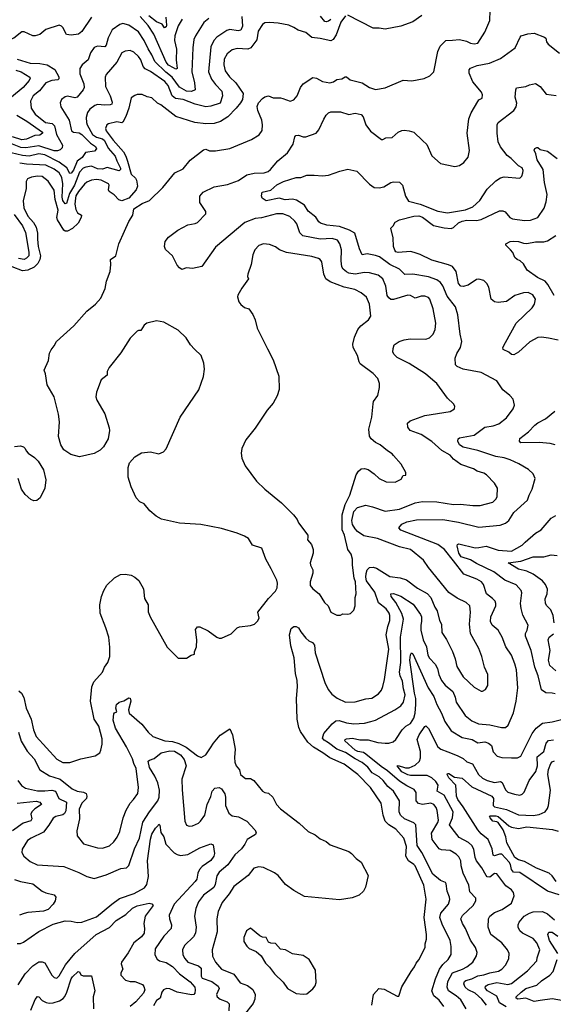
# Model space of a CAD drawing. Extents: x 1933546 to 2138868, y 524910 to 667279.
# Tile 274 of 466: x 2018977 to 2023414, y 637513 to 645699. Entities that reach past the tile are written whole.
import ezdxf

# ---------------------------------------------------------------- set-up
doc = ezdxf.new("R2010")
doc.units = 0

msp = doc.modelspace()

# ---------------------------------------------------------------- linework, layer by layer
at = {"layer": '0CON10XD'}
for points in [[(2019575, 645721.4), (2019495, 645600), (2019465, 645578.2), (2019405, 645570.4), (2019366.7, 645576.7), (2019334.4, 645635), (2019325, 645645.6), (2019305, 645652.5), (2019193.4, 645616.6), (2019145, 645577.5), (2019105, 645564.4), (2019085, 645565.5), (2019015, 645597.3), (2018995, 645598.5), (2018927.1, 645545), (2018905, 645538.5), (2018883.8, 645565), (2018864.4, 645615), (2018844.6, 645644.6), (2018803.6, 645703.6)], [(2020550.9, 645709.1), (2020508.1, 645675), (2020438.5, 645565), (2020425.6, 645535), (2020415.4, 645465), (2020408.8, 645265), (2020430.4, 645175), (2020436, 645115), (2020406.8, 645103.2), (2020365, 645105.3), (2020305, 645137.8), (2020245, 645222.6), (2020193.3, 645263.3), (2020101.2, 645351.2), (2020076.7, 645406.7), (2020046, 645456), (2020012.4, 645525), (2019965, 645597.1), (2019885, 645652.7), (2019835, 645667.8), (2019809.7, 645660.3), (2019745, 645615.8), (2019712.3, 645547.7), (2019695, 645486.2), (2019686.2, 645473.8), (2019625, 645480), (2019595, 645466.9), (2019567.1, 645422.9), (2019545, 645365.8), (2019496.9, 645325), (2019476.4, 645293.6), (2019478, 645248), (2019510.5, 645165), (2019511.9, 645135), (2019504.4, 645115), (2019455, 645054.5), (2019435, 645049.1), (2019375, 645062.5), (2019355, 645059.2), (2019325, 645036.7), (2019312.3, 645007.7), (2019320, 644975), (2019387.3, 644865), (2019407.3, 644775), (2019424.3, 644764.3), (2019471.2, 644758.8), (2019495, 644744.7), (2019565, 644672.8), (2019607.8, 644645), (2019614.4, 644625), (2019600, 644605), (2019524.4, 644595.6), (2019497.8, 644555), (2019455, 644523.8), (2019425, 644449.1), (2019405, 644422.9), (2019395, 644421.1), (2019367.7, 644467.7), (2019305.6, 644515.6), (2019185, 644576.9), (2019135, 644583.3), (2019055, 644566.1), (2018999.3, 644569.3), (2018905, 644593.7)], [(2019395, 639523.3), (2019485, 639554.3), (2019605, 639579.2), (2019643.3, 639605), (2019652, 639625), (2019662.5, 639675), (2019661.7, 639721.7), (2019634, 639825), (2019596, 639885), (2019566.7, 640035), (2019578, 640152), (2019593.3, 640195), (2019666.7, 640275), (2019683.3, 640315), (2019710, 640355), (2019726.2, 640405), (2019727.7, 640482.3), (2019717.5, 640565), (2019694.4, 640644.4), (2019646, 640765), (2019643.1, 640835), (2019658, 640905), (2019677.5, 640955), (2019702.4, 640997.6), (2019765, 641060), (2019815, 641085.7), (2019855, 641090.8), (2019905, 641080), (2019935, 641066), (2019966.8, 641036.8), (2020007, 640967), (2020015.9, 640885.9), (2020045.6, 640835), (2020046.4, 640776.4), (2020061.2, 640735), (2020203.9, 640483.9), (2020295, 640390), (2020365, 640390), (2020403, 640417), (2020430, 640425), (2020430, 640445), (2020447.5, 640485), (2020448.8, 640545), (2020439.3, 640630.7), (2020455, 640652.5), (2020475, 640652.5), (2020545, 640618.8), (2020615, 640566.7), (2020635, 640557.5), (2020655, 640557.5), (2020735, 640592.5), (2020785, 640642.5), (2020805, 640652.5), (2020897, 640663), (2020930, 640675), (2020955, 640700), (2020967.5, 640725), (2020957.5, 640775), (2021045, 640887.5), (2021103, 640947), (2021116.7, 640975), (2021120, 641015), (2021115, 641040), (2021067, 641133), (2021023.8, 641215), (2020991.2, 641305), (2020912, 641332), (2020879.2, 641385), (2020845, 641406.5), (2020785, 641431.4), (2020655, 641470.5), (2020483, 641503), (2020305, 641512.2), (2020155, 641546.2), (2020110.9, 641570.9), (2020058.8, 641615), (2020013.3, 641675), (2019975, 641690.8), (2019945, 641724), (2019902.9, 641815), (2019879.4, 641895), (2019879.4, 641975), (2019890.8, 642015), (2019935, 642064), (2019989.3, 642099.3), (2020065, 642105.8), (2020135, 642090), (2020172.1, 642107.9), (2020195, 642130.8), (2020312, 642395), (2020466.6, 642623.4), (2020505.9, 642734.1), (2020513.8, 642795), (2020507.1, 642845), (2020487.1, 642907.1), (2020429.5, 642959.5), (2020396.8, 642996.8), (2020361.2, 643055), (2020295, 643119.2), (2020175, 643184), (2020115, 643196), (2020035, 643176.2), (2020011.4, 643158.6), (2019985, 643116), (2019965, 643116.2), (2019955, 643110), (2019895, 643051.2), (2019819.1, 642930.9), (2019721.9, 642808.1), (2019704.3, 642775), (2019704, 642745), (2019655.4, 642704.6), (2019616.4, 642603.6), (2019610, 642565), (2019617.8, 642535), (2019685, 642421.2), (2019720.6, 642305), (2019722.7, 642282.7), (2019712.5, 642215), (2019675, 642148), (2019645, 642120), (2019595, 642092), (2019475, 642064.2), (2019402.5, 642085), (2019361.2, 642111.2), (2019345, 642123.3), (2019320, 642165), (2019300, 642235), (2019308.6, 642355), (2019300.9, 642420.9), (2019264.4, 642565), (2019204.3, 642664.3), (2019190.8, 642755), (2019180, 642785), (2019217.1, 642865), (2019224.2, 642925.8), (2019238.8, 642955), (2019265, 642986.7), (2019282, 643025), (2019427.1, 643155), (2019534.2, 643275), (2019607, 643333), (2019651.2, 643385), (2019688, 643465), (2019698.8, 643525), (2019730, 643605), (2019736.2, 643665), (2019733.3, 643705), (2019776.7, 643735), (2019801.2, 643835), (2019848.3, 643941.7), (2019885, 644022.5), (2019916.7, 644075), (2019925, 644127.5), (2019995, 644172.5), (2020057.5, 644195), (2020166.7, 644305), (2020267.5, 644425), (2020335, 644460), (2020395, 644530.8), (2020505, 644616.7), (2020525, 644623.3), (2020555, 644610), (2020605, 644610), (2020725, 644629.2), (2020905, 644702), (2020967, 644743), (2020992, 644778), (2020997.1, 644825), (2020990, 644865), (2020957.1, 644945), (2020952.7, 644977.3), (2020962.4, 645007.6), (2020995.7, 645044.3), (2021015, 645058), (2021045, 645065.8), (2021085, 645048.9), (2021145, 645050), (2021165, 645044), (2021225, 645021.2), (2021255, 645033.3), (2021282.7, 645067.3), (2021311.1, 645135), (2021333, 645167), (2021415, 645219.2), (2021445, 645211.9), (2021495, 645185.7), (2021555, 645175.5), (2021585, 645183.6), (2021615, 645202.2), (2021655, 645208.5), (2021684.5, 645225.5), (2021695, 645224.4), (2021725, 645200), (2021824.6, 645174.6), (2021885, 645135.8), (2021935, 645120), (2022015, 645132), (2022164.4, 645195.6), (2022238.3, 645191.7), (2022340.9, 645209.1), (2022388, 645232), (2022420.4, 645265), (2022453.9, 645433.9), (2022472, 645478), (2022520, 645525), (2022575, 645528.9), (2022635, 645534.5), (2022692.1, 645522.1), (2022725, 645503.1), (2022755, 645498.9), (2022786.2, 645505), (2022845.6, 645595), (2022886.1, 645693.9), (2022889.1, 645775)], [(2020823.1, 645725), (2020830.6, 645645), (2020816.9, 645613.1), (2020794.2, 645605.8), (2020725, 645619.2), (2020699.5, 645610.5), (2020615, 645554.5), (2020591.2, 645525), (2020566.1, 645475), (2020546.4, 645266.4), (2020572.5, 645205), (2020605, 645160.4), (2020659.1, 645105), (2020664.6, 645065), (2020643.6, 645006.4), (2020565, 644980.4), (2020525, 644974.7), (2020435, 644997.1), (2020335, 645037.2), (2020271.9, 645045), (2020245.8, 645065), (2020212.2, 645152.2), (2020184.2, 645184.2), (2020065, 645269.3), (2020021.4, 645291.4), (2020005, 645310.6), (2019984.3, 645364.3), (2019965, 645392.2), (2019925, 645428.1), (2019895, 645441.9), (2019855, 645438.5), (2019825, 645423.1), (2019784, 645345), (2019696.7, 645245), (2019687.6, 645222.4), (2019691.6, 645145), (2019728.9, 645065), (2019744.7, 645015), (2019743.3, 644996.7), (2019729.7, 644990.3), (2019685, 644988.5), (2019625, 644993.9), (2019601.4, 644985), (2019561.2, 644955), (2019541.5, 644928.5), (2019530.8, 644885), (2019532.4, 644845), (2019536.7, 644825), (2019581.1, 644745), (2019615, 644723.9), (2019665, 644710), (2019682.3, 644695), (2019711.8, 644631.8), (2019769.8, 644565), (2019785.2, 644525)], [(2021685, 645732), (2021647.6, 645677.6), (2021607.4, 645572.6), (2021584.2, 645535.8), (2021565, 645524.7), (2021475, 645544.3), (2021405, 645551.2), (2021355, 645591.9), (2021291.5, 645611.5), (2021255, 645635.8), (2021215, 645652.9), (2021125, 645671.8), (2021055, 645675.4), (2021015, 645672.1), (2020995, 645660), (2020960.2, 645605), (2020949.3, 645530.7), (2020898, 645465), (2020875, 645453.4), (2020785, 645459.6), (2020745, 645449.1), (2020703.1, 645416.9), (2020678.3, 645371.8), (2020673, 645323), (2020685.4, 645275), (2020722.1, 645225), (2020773.8, 645173.8), (2020835.5, 645085), (2020828.2, 645035), (2020812.7, 645007.3), (2020777.4, 644962.6), (2020707.7, 644892.3), (2020647.3, 644852.7), (2020595, 644836.5), (2020525, 644834.4), (2020433.3, 644843.3), (2020275, 644894.3), (2020150.5, 644990.5), (2020124.2, 645004.2), (2020075, 645050), (2020038.3, 645058.3), (2019995, 645078.8), (2019955, 645077.5), (2019935, 645070), (2019905, 645050), (2019884.2, 644965), (2019859.5, 644895), (2019835, 644847.5), (2019825, 644841.9), (2019785, 644848.9), (2019715, 644834.3), (2019700.8, 644825), (2019690.6, 644795), (2019696.9, 644775), (2019755, 644696.9), (2019841.2, 644601.2), (2019860.8, 644565), (2019872.9, 644522.9)], [(2020328.5, 645705), (2020295, 645648.6), (2020266.1, 645566.1), (2020265.3, 645525.3), (2020280.5, 645455), (2020279.3, 645365), (2020286.8, 645293.2), (2020275, 645289.2), (2020255, 645297.8), (2020215, 645322.5), (2020193.7, 645345), (2020091.5, 645578.5), (2020045, 645652.2), (2019977.9, 645725)], [(2020191.3, 645721.3), (2020198.5, 645655), (2020195, 645641.2), (2020181.4, 645631.4), (2020160.8, 645660.8), (2020115, 645682.4), (2020051.5, 645731.5)], [(2021565, 645701.5), (2021545, 645686.9), (2021525, 645682.5), (2021513.8, 645685), (2021477.9, 645727.9)], [(2022320.8, 645735), (2022245, 645681.5), (2022145, 645646.7), (2022015, 645621.1), (2021965, 645630), (2021915, 645630), (2021705, 645738.2)], [(2021904.2, 637505), (2021919.2, 637595), (2021963.8, 637645), (2022008.8, 637638.8), (2022115, 637580), (2022129.3, 637580.7), (2022155, 637657.5), (2022233.1, 637786.9), (2022260, 637825), (2022273.4, 637856.6), (2022297, 637883), (2022348, 637985), (2022348.1, 638015), (2022358.9, 638055), (2022358.5, 638095), (2022338.9, 638235), (2022356.2, 638386.2), (2022337.3, 638505), (2022264.6, 638665), (2022255, 638676.9), (2022209.5, 638705), (2022188.8, 638745), (2022191.8, 638825), (2022170.4, 638895), (2022105, 638968.9), (2022045.8, 639005), (2022017.1, 639035), (2021998.9, 639085), (2021983.1, 639185), (2021894.7, 639314.7), (2021787.8, 639425), (2021675, 639509.1), (2021555, 639562.9), (2021497.8, 639605), (2021420.5, 639650.5), (2021373.7, 639693.7), (2021311.9, 639781.9), (2021298.4, 639815), (2021285.3, 639885), (2021278.8, 640055), (2021287.1, 640152.9), (2021283.8, 640205), (2021270.2, 640265), (2021260.2, 640395), (2021230.5, 640495), (2021219.1, 640585), (2021235, 640637.5), (2021255, 640653.3), (2021275, 640653.3), (2021295, 640643.3), (2021315, 640610.8), (2021355, 640556.9), (2021381.2, 640535), (2021412.3, 640522.3), (2021427.9, 640497.9), (2021432.7, 640435), (2021515, 640188), (2021541.9, 640131.9), (2021571.9, 640091.9), (2021617.9, 640057.9), (2021685, 640025.8), (2021765, 640027.5), (2021855, 640053.3), (2021905, 640059.2), (2021960.8, 640095), (2021984.2, 640125), (2021997.5, 640155), (2022011.1, 640215), (2022045.3, 640465), (2022025.4, 640585), (2022036.9, 640655), (2022053.8, 640705), (2022054.6, 640745), (2022048.2, 640765), (2022022.7, 640802.7), (2021961.6, 640851.6), (2021930.9, 640940.9), (2021861.7, 641035), (2021854.8, 641065), (2021856.6, 641095), (2021865.3, 641124.7), (2021885, 641144.5), (2021915, 641147.3), (2021945, 641139.6), (2022055, 641068.9), (2022140.2, 641060.2), (2022193.5, 641043.5), (2022285, 640974.4), (2022365, 640930), (2022396.8, 640896.8), (2022428.6, 640815), (2022448.6, 640785), (2022467.1, 640705), (2022483, 640673), (2022486, 640605), (2022525.7, 640545.7), (2022575.6, 640445.6), (2022597.5, 640385), (2022611.2, 640321.2), (2022664, 640235), (2022755, 640150), (2022815, 640117.5), (2022825, 640117.5), (2022849.3, 640130.7), (2022870, 640165), (2022870, 640255), (2022842, 640315), (2022820.8, 640405), (2022795, 640471.2), (2022726, 640595), (2022716.9, 640675), (2022724.2, 640775), (2022720, 640825), (2022690, 640855), (2022615, 640889.2), (2022545, 640936), (2022375.5, 641145.5), (2022335.8, 641205), (2022225, 641295.4), (2022134.5, 641315.5), (2021952.9, 641385), (2021837.7, 641407.7), (2021785, 641443.8), (2021765.6, 641465.6), (2021745, 641503.8), (2021738.1, 641535), (2021755, 641609.2), (2021785.8, 641645), (2021855, 641662.5), (2021909.8, 641649.8), (2022015, 641612.9), (2022135, 641629.6), (2022265, 641681.8), (2022325, 641692.9), (2022445, 641692.3), (2022585, 641669.1), (2022640.9, 641670.9), (2022745, 641660), (2022805, 641661.8), (2022911.8, 641688.2), (2022938.1, 641715), (2022948.1, 641735), (2022948.6, 641805), (2022925.8, 641845), (2022857.5, 641915), (2022835, 641928.9), (2022780, 641945), (2022750, 641965), (2022645, 642000.5), (2022585, 642045.6), (2022555, 642078.2), (2022487.7, 642117.7), (2022405, 642191.5), (2022315, 642251.5), (2022224.6, 642284.6), (2022205, 642312.5), (2022201.2, 642345), (2022224.5, 642365.5), (2022345, 642407.8), (2022557, 642443), (2022593.3, 642465), (2022596.2, 642485), (2022585, 642506.7), (2022535, 642553.3), (2022445, 642674), (2022412.4, 642702.4), (2022352, 642755), (2022215, 642840.6), (2022115, 642892), (2022090, 642915), (2022080, 642935), (2022081.2, 642965), (2022091.2, 642995), (2022133.3, 643025), (2022175, 643038.9), (2022224.4, 643045.6), (2022355, 643044.4), (2022385, 643055.7), (2022415.4, 643084.6), (2022432.2, 643125), (2022436.5, 643175), (2022414.4, 643295.6), (2022388.5, 643375), (2022375, 643389.4), (2022345, 643400), (2022315, 643400), (2022265, 643384.5), (2022225, 643405.4), (2022205, 643408.7), (2022085, 643371.8), (2022062.2, 643372.2), (2022045, 643385.6), (2022033.2, 643405), (2022020.7, 643485), (2021996.2, 643546.2), (2021956.2, 643576.2), (2021885, 643594.8), (2021843, 643597), (2021765, 643584.7), (2021715, 643592.6), (2021695, 643602.7), (2021665.5, 643625), (2021656.8, 643645), (2021650.7, 643695), (2021652.1, 643785), (2021640, 643835), (2021618.6, 643865), (2021575, 643880), (2021475, 643875.3), (2021332, 643902), (2021306.6, 643926.6), (2021281.1, 644001.1), (2021265.4, 644025.4), (2021222, 644062), (2021165, 644085.5), (2021112.5, 644085), (2020986.9, 644053.1), (2020935, 644046.3), (2020847.6, 644012.4), (2020605, 643808.2), (2020492.2, 643647.8), (2020415, 643630.6), (2020363, 643637), (2020325, 643623.8), (2020306.7, 643635), (2020287.7, 643657.7), (2020247.3, 643737.3), (2020189.3, 643789.3), (2020180, 643815), (2020185.7, 643855), (2020215, 643890), (2020291.7, 643948.3), (2020375, 643994.5), (2020435, 644004.5), (2020456, 644014), (2020524.2, 644085), (2020524.3, 644105), (2020475, 644180), (2020475, 644232.5), (2020503.4, 644266.6), (2020595, 644308.5), (2020705, 644328.9), (2020795, 644363.8), (2020865, 644408.5), (2020927.6, 644422.4), (2021010, 644425), (2021041.7, 644438.3), (2021061.9, 644455), (2021124.7, 644525.3), (2021205, 644592), (2021251.9, 644665), (2021265.5, 644724.5), (2021273.7, 644736.3), (2021295, 644739.1), (2021335, 644725.6), (2021355, 644725.6), (2021442, 644755), (2021465.6, 644785), (2021505, 644873.3), (2021525.7, 644904.3), (2021544.4, 644925.6), (2021565, 644932.5), (2021645, 644934.2), (2021715, 644910.8), (2021765, 644921.1), (2021815, 644911.9), (2021833.1, 644893.1), (2021854.6, 644824.6), (2021895, 644771.2), (2021985, 644703.8), (2021995, 644703.3), (2022021.7, 644718.3), (2022075, 644720), (2022125, 644763.8), (2022155, 644778.6), (2022175, 644780), (2022215, 644776.2), (2022255, 644762.9), (2022325.6, 644695.6), (2022360.9, 644660.9), (2022405, 644567.5), (2022475, 644503.3), (2022595, 644477.5), (2022635, 644487.5), (2022669.3, 644510.7), (2022705, 644557.5), (2022717, 644613), (2022696.8, 644756.8), (2022711.1, 644875), (2022730, 644925), (2022785, 645020), (2022795, 645033.3), (2022823.3, 645046.7), (2022823.8, 645075), (2022815.7, 645095.7), (2022743.6, 645183.6), (2022712.9, 645255), (2022715, 645282.5), (2022725, 645296), (2022781.2, 645318.8), (2022882.4, 645337.6), (2022975, 645375.6), (2023095.9, 645464.1), (2023137.5, 645555), (2023147.5, 645565), (2023203, 645583), (2023253.9, 645586.1), (2023340, 645555), (2023351.2, 645545), (2023358, 645515), (2023370.8, 645495), (2023465, 645422)], [(2018955, 645370.9), (2019065, 645338.2), (2019145, 645334.3), (2019205, 645323.6), (2019269.4, 645285), (2019302.2, 645225), (2019302.9, 645207.1), (2019295, 645200), (2019245, 645193.3), (2019195, 645174), (2019142.3, 645107.7), (2019090, 645065), (2019067.9, 645022.1), (2019072.1, 644965), (2019106.4, 644915), (2019192.2, 644845), (2019245.7, 644835.7), (2019267.6, 644817.6), (2019284.4, 644745), (2019333.1, 644655), (2019330.8, 644635), (2019313.1, 644616.9), (2019291.1, 644608.9), (2019265, 644609.4), (2019135, 644650.4), (2019026.8, 644633.2), (2018986.9, 644636.9), (2018835, 644698.3)], [(2018945, 645279.8), (2018988.9, 645265), (2019061.3, 645221.3), (2019064.1, 645214.1), (2019055.6, 645195), (2019006.5, 645135), (2018910, 645055)], [(2022983.3, 639815), (2023015, 639814.4), (2023038.6, 639835), (2023083.8, 639936.2), (2023105.4, 640035), (2023118.5, 640145), (2023106.6, 640293.4), (2023094.6, 640344.6), (2023066.5, 640415), (2023018.9, 640485), (2022987.8, 640565), (2022955, 640623.8), (2022906.6, 640666.6), (2022892.9, 640695), (2022895.6, 640735), (2022934.5, 640825), (2022936.5, 640845), (2022929.5, 640865), (2022908.6, 640888.6), (2022858.5, 640925), (2022833, 641003), (2022817.8, 641025), (2022778.3, 641048.3), (2022669.5, 641089.5), (2022585, 641199.3), (2022507.9, 641295), (2022453.3, 641335), (2022145.8, 641455), (2022129.2, 641475), (2022153.5, 641505), (2022195, 641525.9), (2022275, 641540.3), (2022495, 641542.7), (2022625, 641520.7), (2022795, 641479.1), (2022972.2, 641497.8), (2023015, 641514.4), (2023044.5, 641535.5), (2023085, 641602.5), (2023198.1, 641705), (2023214.4, 641745), (2023239.2, 641795), (2023264, 641885), (2023245, 641923.3), (2023208.5, 641958.5), (2023127.4, 642007.4), (2023055, 642039.2), (2023005, 642055.6), (2022935, 642066.9), (2022787.5, 642117.5), (2022665, 642144.7), (2022634.4, 642165), (2022620, 642195), (2022623.8, 642215), (2022635, 642222.5), (2022755, 642244.1), (2022845, 642311.1), (2022915, 642323.8), (2022960.2, 642339.8), (2023025, 642390), (2023081.2, 642465), (2023091.2, 642495), (2023080, 642545), (2023053.3, 642575), (2022993.2, 642623.2), (2022945, 642697.5), (2022813.3, 642765), (2022665, 642794.4), (2022615, 642816.2), (2022600.3, 642830.3), (2022596.9, 642885), (2022611.4, 642925), (2022642.2, 642975), (2022652.7, 643025), (2022639.1, 643085), (2022620.5, 643245), (2022601.5, 643311.5), (2022531.2, 643401.2), (2022496.5, 643486.5), (2022475, 643514.4), (2022445, 643535.4), (2022375, 643561.5), (2022245, 643584.5), (2022180.6, 643580.6), (2022134.4, 643625), (2022054.8, 643664.8), (2021967.5, 643727.5), (2021935, 643740), (2021867.4, 643752.6), (2021825, 643745.7), (2021801.8, 643795), (2021763.4, 643925), (2021719.1, 643949.1), (2021635, 643979.8), (2021529.8, 643989.8), (2021478.2, 644008.2), (2021465, 644017.8), (2021438.3, 644058.3), (2021375, 644108.2), (2021346.1, 644156.1), (2021279.9, 644199.9), (2021245, 644208), (2021185, 644202.3), (2021135, 644216.5), (2021025, 644193.8), (2020992.5, 644215), (2020986.7, 644235), (2020993.9, 644266.1), (2021065, 644282), (2021115, 644325.7), (2021170, 644355), (2021275, 644386.5), (2021315, 644388.6), (2021365, 644407.5), (2021425, 644407.5), (2021495, 644402.5), (2021545, 644406.9), (2021638.7, 644441.3), (2021705, 644458), (2021778.8, 644438.8), (2021885, 644332.9), (2021925, 644304.2), (2021965, 644300.8), (2022005, 644310.8), (2022063.8, 644345), (2022085, 644350.4), (2022135, 644347.3), (2022159.6, 644325), (2022185, 644231.2), (2022209.3, 644189.3), (2022305.7, 644165.7), (2022455, 644106.4), (2022534.6, 644094.6), (2022685, 644118.1), (2022745, 644142.5), (2022802.2, 644195), (2022865, 644291.4), (2022935, 644360), (2022975, 644385.7), (2023005, 644394), (2023135, 644381.2), (2023152.7, 644397.3), (2023161.5, 644425), (2023163.1, 644445), (2023155, 644467.8), (2023125.6, 644485.6), (2023064.3, 644545), (2023029.1, 644569.1), (2022975, 644642.7), (2022954.7, 644685), (2022947.5, 644755), (2022947.3, 644825), (2022955, 644844.3), (2023085, 644943.3), (2023105.6, 644975), (2023110.6, 645005), (2023096.9, 645055), (2023100.8, 645115), (2023107.5, 645132.5), (2023185, 645144.4), (2023215, 645158.6), (2023265, 645170), (2023305, 645143.8), (2023355, 645079.2), (2023437.9, 645067.9)], [(2018954.4, 644904.4), (2019036.9, 644855), (2019165.5, 644765), (2019167.9, 644755), (2019145, 644740), (2019103.4, 644736.6), (2019032.5, 644705), (2018995, 644700), (2018918, 644725)], [(2023455, 643034.5), (2023375, 643052.9), (2023315, 643059.6), (2023285, 643056.4), (2023219.5, 643020.5), (2023125, 642934.3), (2023085, 642913.1), (2023067.1, 642917.1), (2023045, 642936), (2022996.4, 642956.4), (2022994, 642975), (2023015.6, 643015), (2023105.6, 643175), (2023237.1, 643305), (2023257.5, 643335), (2023266, 643375), (2023243.2, 643413.2), (2023205, 643431.4), (2023165, 643429.5), (2023095, 643406.7), (2023025, 643355.7), (2022955, 643348.8), (2022925, 643352.5), (2022897.5, 643375), (2022877.1, 643475), (2022860.8, 643505), (2022835, 643532), (2022795, 643542), (2022775, 643540), (2022705, 643492.5), (2022665, 643482.5), (2022645, 643484.2), (2022624.3, 643505), (2022607.1, 643607.1), (2022575, 643647.1), (2022542.5, 643662.5), (2022405, 643700), (2022307.3, 643747.3), (2022256.7, 643765), (2022225, 643772.9), (2022122.7, 643762.7), (2022105, 643768.8), (2022095, 643782.5), (2022084, 643815), (2022082, 643885), (2022062.5, 643965), (2022082.5, 643985), (2022098.8, 644015), (2022135, 644034.4), (2022255, 644065.4), (2022295, 644070), (2022325, 644058.4), (2022417.8, 643987.7), (2022505, 643968.8), (2022565, 643964.3), (2022585, 643970.6), (2022625, 644010.7), (2022655, 644024.8), (2022695, 644033.9), (2022775, 644031.1), (2022813, 644037), (2022965, 644111.2), (2022995, 644110.4), (2023013.1, 644103.1), (2023052.5, 644055), (2023075, 644042.5), (2023175, 644031.2), (2023225, 644032.2), (2023285.6, 644055), (2023336.7, 644133.3), (2023353.6, 644185), (2023361.8, 644245), (2023339.4, 644345), (2023328.2, 644455), (2023280.9, 644535), (2023269.2, 644585), (2023254.2, 644615), (2023260.5, 644629.5), (2023277, 644637), (2023285, 644637.5), (2023305, 644620), (2023365, 644607.5), (2023446.5, 644545)], [(2019872.9, 644522.9), (2019905, 644415.8), (2019940.8, 644380.8), (2019949.1, 644365), (2019957.5, 644315), (2019946.2, 644283.8), (2019885, 644215.7), (2019825, 644193.1), (2019802, 644202), (2019762.8, 644242.8), (2019720.4, 644270.4), (2019714.5, 644285), (2019721.2, 644325), (2019715.8, 644335.8), (2019655, 644365.3), (2019615, 644370.8), (2019575, 644366.1), (2019535, 644348.2), (2019515, 644331.8), (2019465, 644269.6), (2019445, 644235.5), (2019440.6, 644215), (2019436.1, 644165), (2019445, 644120.8), (2019458.9, 644095), (2019490, 644075), (2019489.5, 644055), (2019461.9, 644008.1), (2019415.3, 643964.7), (2019375, 643941.5), (2019355, 643940.8), (2019345, 643950), (2019291.5, 644035), (2019286.9, 644055), (2019297.2, 644115), (2019272.2, 644205), (2019263.4, 644283.4), (2019215, 644355.7), (2019163.3, 644395), (2019125, 644399.1), (2019075, 644389.4), (2019043.2, 644376.8), (2019031.2, 644355), (2019030, 644295), (2019005.4, 644194.6), (2019011.8, 644135), (2019045, 644065.7), (2019092.3, 644012.3), (2019112.9, 643975), (2019125.3, 643925.3), (2019123.8, 643875), (2019131.5, 643815), (2019150, 643735), (2019144.4, 643705), (2019128.3, 643671.7), (2019098.1, 643641.9), (2019045, 643616.4), (2019000.3, 643610.3), (2018915, 643644.4)], [(2019785.2, 644525), (2019815, 644466.2), (2019814.5, 644455), (2019805, 644443.8), (2019705, 644471.7), (2019665, 644456.9), (2019625, 644459.4), (2019575, 644482.4), (2019526, 644474), (2019505, 644463.6), (2019475, 644430.7), (2019431.4, 644325), (2019389.9, 644255), (2019365, 644170), (2019355, 644167.5), (2019335.8, 644195), (2019329.5, 644225), (2019335.1, 644335), (2019327.9, 644387.9), (2019304.9, 644424.9), (2019265, 644457.5), (2019195, 644488.8), (2019035, 644498), (2018977, 644507)], [(2018930.4, 644080.4), (2018999.5, 643985), (2019025, 643930), (2019053.8, 643766.2), (2019052.9, 643737.1), (2019035, 643715.9), (2019015, 643704.8), (2018967.5, 643715)], [(2021645, 640750), (2021665, 640760), (2021705, 640757.5), (2021727, 640763), (2021755, 640790), (2021767.5, 640825), (2021767.5, 640895), (2021773.3, 640925), (2021768.1, 641025), (2021757.5, 641057.5), (2021744.5, 641164.5), (2021745.4, 641215), (2021732.5, 641255), (2021705.5, 641295), (2021677.5, 641415), (2021658.9, 641458.9), (2021657, 641583), (2021682.1, 641667.9), (2021721.1, 641745), (2021774, 641915), (2021795, 641946.7), (2021816.1, 641963.9), (2021845, 641968), (2021875, 641960), (2021925, 641923.8), (2021965, 641884), (2022025, 641856.7), (2022100, 641855), (2022150, 641880), (2022165, 641910), (2022188.3, 641911.7), (2022187.5, 641935), (2022147.5, 642005), (2022085.9, 642075.9), (2022075, 642090), (2022034.2, 642114.2), (2021975, 642163.8), (2021934.2, 642184.2), (2021900, 642215), (2021886.1, 642236.1), (2021878.8, 642295), (2021905.8, 642395), (2021916, 642505), (2021920, 642525), (2021956, 642575), (2021969.5, 642640.5), (2021968.8, 642675), (2021953.8, 642715), (2021915, 642759.2), (2021808.8, 642838.8), (2021798.9, 642855), (2021785, 642908), (2021748.8, 642975), (2021747.4, 643002.6), (2021760.9, 643059.1), (2021788, 643125), (2021813.8, 643155), (2021877, 643203), (2021895.8, 643234.2), (2021885.6, 643335), (2021861.4, 643391.4), (2021817.4, 643427.4), (2021763.3, 643455), (2021674.2, 643475.8), (2021558.8, 643518.8), (2021523.3, 643545), (2021505.5, 643585), (2021489.4, 643685), (2021475.8, 643705), (2021462.6, 643712.6), (2021405, 643730), (2021195, 643764.3), (2021137, 643787), (2021105, 643811.2), (2021055, 643831.2), (2021005, 643836.2), (2020965, 643822.5), (2020932.5, 643785), (2020916.7, 643745), (2020902.5, 643665), (2020873.3, 643585), (2020872.5, 643565), (2020880, 643545), (2020823.9, 643466.1), (2020790.5, 643409.5), (2020788.8, 643395), (2020800, 643355), (2020815, 643331.2), (2020845, 643306.7), (2020882.5, 643295), (2020915, 643247.5), (2020933.8, 643205), (2020950.8, 643135), (2021038.3, 642961.7), (2021085, 642871.2), (2021131.4, 642735), (2021133.1, 642625), (2021117.3, 642572.7), (2021085, 642510), (2021035, 642453.3), (2020935.5, 642304.5), (2020857.1, 642205), (2020824.3, 642135), (2020819.4, 642095), (2020823.1, 642055), (2020851.4, 641991.4), (2020945, 641862), (2021015, 641796.2), (2021152.7, 641682.7), (2021253.9, 641583.9), (2021283.3, 641545), (2021296.4, 641516.4), (2021373.3, 641415), (2021373.6, 641396.4), (2021370, 641375), (2021403.3, 641335), (2021416.4, 641293.6), (2021416.1, 641263.9), (2021391.2, 641185), (2021393.6, 641163.6), (2021413.3, 641125), (2021413, 641097), (2021393.3, 641025), (2021393.3, 640995), (2021415, 640967.5), (2021467.5, 640925), (2021512.5, 640855), (2021542.5, 640825), (2021563.6, 640773.6), (2021615, 640750), (2021645, 640750)], [(2023421.7, 643405), (2023368.4, 643498.4), (2023345.2, 643525.2), (2023282.7, 643555), (2023196.8, 643616.8), (2023165, 643669.2), (2023138, 643695), (2023113.8, 643705), (2023095, 643722), (2023076.2, 643765), (2023056.7, 643785), (2023020, 643825), (2023020, 643835), (2023055, 643854), (2023085, 643859.2), (2023125, 643856.5), (2023165, 643840.9), (2023195, 643837.5), (2023265, 643853.6), (2023335, 643851.5), (2023365, 643860.8), (2023435, 643903.8)], [(2023430, 642165), (2023387.5, 642175), (2023295, 642184.7), (2023142.6, 642182.6), (2023132.2, 642195), (2023135, 642217.5), (2023207.7, 642272.3), (2023261.1, 642328.9), (2023285, 642348.9), (2023349.1, 642380.9), (2023426.4, 642443.6)], [(2018935, 642152), (2018985, 642156.2), (2019008.3, 642148.3), (2019023.3, 642135), (2019030.8, 642115), (2019048.2, 642095), (2019099.9, 642059.9), (2019129.6, 642029.6), (2019175.9, 641955.9), (2019193.8, 641875), (2019185.5, 641805), (2019146.9, 641725), (2019118.2, 641701.8), (2019095, 641699.5), (2019069.8, 641709.8), (2019021.5, 641751.5), (2018992.5, 641795), (2018964.5, 641885)], [(2023428.8, 640095), (2023405, 640101.4), (2023352.1, 640102.1), (2023316.9, 640126.9), (2023288.8, 640245), (2023258.8, 640315), (2023230.9, 640455), (2023182.9, 640572.9), (2023182.2, 640595), (2023196.7, 640625), (2023204.2, 640665), (2023159.8, 640749.8), (2023145.6, 640805), (2023142.2, 640845), (2023151.9, 640935), (2023147.5, 640955), (2023105, 641000), (2023010.1, 641040.1), (2022919.7, 641109.7), (2022775, 641179.4), (2022725, 641209.6), (2022647.5, 641235), (2022629.3, 641265), (2022614.4, 641325.6), (2022616.2, 641335), (2022629.2, 641340.8), (2022765, 641309.6), (2022795, 641310), (2022855, 641322.9), (2022955, 641289.1), (2023065, 641282.1), (2023155, 641330), (2023178.9, 641355), (2023265, 641430), (2023311.5, 641458.5), (2023395.7, 641555), (2023435, 641576.7)], [(2023422.1, 640685), (2023412.5, 640745), (2023391.8, 640791.8), (2023358.6, 640825), (2023348.1, 640845), (2023346.9, 640885), (2023363.7, 640926.3), (2023366.4, 640965), (2023348, 641005), (2023325, 641033.6), (2023245, 641090), (2023193.5, 641113.5), (2023125, 641130.8), (2023037.5, 641185), (2023143.6, 641196.4), (2023245, 641233.2), (2023335, 641233.8), (2023395, 641249.5), (2023445, 641245.8)], [(2022503.1, 637495), (2022465, 637546.7), (2022420.9, 637585), (2022404.7, 637625), (2022433.4, 637725), (2022467.8, 637805), (2022495.2, 637844.8), (2022540.9, 637885), (2022563.6, 637926.4), (2022565.6, 637995), (2022555.5, 638045), (2022489.2, 638179.1), (2022470.3, 638235), (2022478.7, 638271.3), (2022541.1, 638345), (2022552.2, 638385), (2022551.1, 638405), (2022531.5, 638455), (2022524.3, 638515), (2022517.5, 638525), (2022475, 638541.4), (2022411.6, 638595), (2022320, 638775), (2022281.1, 638835), (2022270.9, 639005), (2022253.5, 639023.5), (2022176.7, 639056.7), (2022142.1, 639085), (2022132.4, 639115), (2022134.6, 639205), (2022083.8, 639285), (2022038.9, 639325), (2022000.4, 639375), (2021965.2, 639405.2), (2021908.4, 639438.4), (2021871.1, 639485), (2021825.4, 639525), (2021765, 639554.8), (2021686.7, 639606.6), (2021615, 639634.8), (2021545, 639688.1), (2021508.3, 639708.3), (2021494.1, 639725), (2021506.5, 639765), (2021574.6, 639845.4), (2021605, 639870.3), (2021632.9, 639872.9), (2021695, 639853.8), (2021755.4, 639845.4), (2021845, 639850.8), (2021895.9, 639864.1), (2021935, 639876.7), (2022095, 639961.5), (2022145, 639995.6), (2022169.5, 640025), (2022181.5, 640085), (2022167.1, 640137.1), (2022159.4, 640199.4), (2022139.4, 640245), (2022133.6, 640275), (2022145.6, 640354.4), (2022143.2, 640565), (2022166.9, 640715), (2022155, 640763.3), (2022104.7, 640855), (2022065.6, 640905), (2022062, 640925), (2022085, 640928.2), (2022145, 640906.2), (2022248.9, 640838.9), (2022309.7, 640755), (2022316.5, 640735), (2022317.5, 640695), (2022311.2, 640665), (2022312.9, 640622.9), (2022332.2, 640545), (2022358.2, 640485), (2022371.1, 640415), (2022385, 640392.2), (2022432.4, 640342.4), (2022450, 640305), (2022460.8, 640255), (2022485.4, 640205), (2022515, 640167.3), (2022578.2, 640115), (2022597.3, 640067.3), (2022605.5, 640025), (2022681.9, 639915), (2022735, 639870.5), (2022791.2, 639845), (2022887.3, 639837.3), (2022983.3, 639815)], [(2023435, 640285.6), (2023385, 640330), (2023372.8, 640375), (2023387.2, 640455), (2023371.8, 640545), (2023379.5, 640565), (2023415.4, 640594.6)], [(2022274.6, 639244.6), (2022273.6, 639275), (2022258.1, 639298.1), (2022195, 639329.7), (2022135, 639368.9), (2022035.5, 639455.5), (2021981.4, 639491.4), (2021855, 639594), (2021835, 639605.6), (2021788.1, 639615), (2021765, 639626), (2021681.4, 639705), (2021682, 639715), (2021695, 639721.1), (2021745, 639726.2), (2021805, 639712.9), (2021875, 639711.6), (2021955, 639690.8), (2022015, 639684.4), (2022045, 639684.4), (2022083.2, 639696.8), (2022104.5, 639715.5), (2022156.4, 639795), (2022187.8, 639825), (2022225, 639849.1), (2022255, 639893.1), (2022266.2, 639933.8), (2022270.6, 640005), (2022269.7, 640055), (2022259.8, 640100.2), (2022221.4, 640375), (2022225, 640420), (2022235, 640436.2), (2022245, 640428), (2022372.8, 640145), (2022421.7, 640071.7), (2022445.3, 640005.3), (2022483.8, 639935), (2022512.9, 639865), (2022565, 639788.1), (2022655, 639731.5), (2022738.8, 639715), (2022785, 639686.5), (2022845, 639694.6), (2022875, 639685.3), (2022899.6, 639665), (2022915, 639613.8), (2022945.6, 639575.6), (2022985, 639566.7), (2023066.8, 639563.2), (2023117.3, 639562.7), (2023145, 639576.2), (2023238.9, 639765), (2023270, 639810), (2023325, 639850.6), (2023405, 639860.6), (2023493.9, 639883.9)], [(2018967.5, 639775), (2018990.1, 639700.1), (2019038, 639618), (2019097.5, 639555), (2019145, 639462.9), (2019225, 639412.7), (2019261.9, 639401.9), (2019314.1, 639384.1), (2019412.5, 639305), (2019455, 639286.6), (2019507.1, 639277.1), (2019528.9, 639265), (2019536.4, 639245), (2019532.7, 639225), (2019493.9, 639185), (2019471.3, 639135), (2019473.1, 639055), (2019453.3, 638955), (2019454.4, 638915), (2019507.6, 638847.6), (2019625, 638815.6), (2019665, 638811.1), (2019725, 638830), (2019760.6, 638865), (2019787.4, 638902.6), (2019809.5, 638950.5), (2019836.7, 639065), (2019861.9, 639128.1), (2019894.4, 639185), (2019924.6, 639215.4), (2019958.9, 639265), (2019965.4, 639315), (2019946.4, 639475), (2019924.7, 639514.8), (2019915.5, 639555), (2019866.1, 639655), (2019775, 639808.9), (2019754.7, 639875), (2019760.9, 639929.1), (2019765, 639937.5), (2019785.8, 639945), (2019776.4, 639976.4), (2019782, 640005), (2019805, 640026.2), (2019843.6, 640036.4), (2019885, 640062.5), (2019895, 640057.5), (2019901.2, 640035), (2019883, 639963), (2019886.5, 639935), (2019992.2, 639842.2), (2020045, 639777.1), (2020085, 639739.3), (2020185, 639704.7), (2020247.6, 639697.6), (2020301.4, 639681.4), (2020360.8, 639650.8), (2020455, 639579.2), (2020485, 639565.8), (2020523.6, 639586.4), (2020563.6, 639645), (2020588.9, 639685), (2020645, 639750), (2020725, 639803.8), (2020746.9, 639755), (2020768.5, 639635), (2020761.8, 639565), (2020765.5, 639525.5), (2020775.7, 639495), (2020803.8, 639463.8), (2020814.3, 639425), (2020828.8, 639408.8), (2020855, 639391.2), (2020895, 639390), (2020923.3, 639375), (2020995, 639286.2), (2021014.3, 639274.3), (2021045, 639270), (2021081.2, 639235), (2021111.2, 639175), (2021145, 639138.8), (2021300.3, 639020.3), (2021375, 638949.4), (2021435, 638922.9), (2021475, 638890), (2021525, 638865.8), (2021558.7, 638838.7), (2021715, 638782.9), (2021737.1, 638767.1), (2021774, 638725), (2021817.5, 638695), (2021874.2, 638584.2), (2021851.7, 638488.3), (2021834.5, 638455), (2021799.4, 638420.6), (2021741.5, 638398.5), (2021635, 638381.9), (2021345, 638410.9), (2021255, 638459.2), (2021188.2, 638508.2), (2021125, 638584), (2021096.6, 638606.6), (2021005, 638650), (2020964.1, 638655.9), (2020925, 638646), (2020876, 638584), (2020758.1, 638491.9), (2020718.7, 638431.3), (2020660.5, 638359.5), (2020627.5, 638285), (2020616.4, 638223.6), (2020619.3, 638115), (2020577.5, 637965), (2020580.5, 637915), (2020605.6, 637865), (2020654.3, 637805), (2020757.1, 637765), (2020811.3, 637691.3), (2020870.5, 637670.5), (2020915.5, 637635.5), (2020933.6, 637595), (2020932.5, 637557.5), (2020918.8, 637521.2), (2020843.1, 637425)], [(2018970.8, 640120.7), (2018991.5, 640101.5), (2019011.1, 640065), (2019032.2, 639975), (2019073.1, 639885), (2019092.5, 639795), (2019115, 639740.8), (2019285, 639551.1), (2019335, 639524.5), (2019395, 639523.3)], [(2022857.1, 637505), (2022819.1, 637555), (2022763.9, 637605), (2022705, 637632.5), (2022681.4, 637655), (2022669.2, 637685), (2022675, 637702.9), (2022687.3, 637712.7), (2022735, 637726.2), (2022785, 637750.9), (2022835, 637757.4), (2022885, 637776.2), (2022958.3, 637788.3), (2022987.1, 637805), (2023019.2, 637840.8), (2023043.1, 637895), (2023047.5, 637935), (2023033.1, 637965), (2022985, 638024.2), (2022894.6, 638095), (2022871.5, 638155), (2022876.2, 638223.8), (2022886.9, 638245), (2022925, 638275.6), (2022988.5, 638301.5), (2023065.3, 638354.7), (2023087.1, 638415), (2023082.1, 638442.1), (2023066, 638465), (2023019.4, 638499.4), (2022945, 638598.1), (2022925, 638600), (2022885, 638571.5), (2022865, 638574.5), (2022855, 638583.1), (2022818.9, 638648.9), (2022775, 638705.8), (2022763.8, 638733.8), (2022752, 638802), (2022735, 638832.5), (2022707.4, 638857.4), (2022629.9, 638899.9), (2022573.5, 638975), (2022549.6, 639005), (2022575.9, 639065), (2022581.8, 639115), (2022505, 639252.5), (2022447.9, 639285), (2022456.4, 639335), (2022437.6, 639365), (2022404.7, 639395), (2022365, 639414.8), (2022225, 639415.6), (2022205, 639421.9), (2022154, 639445), (2022114.2, 639495), (2022125, 639498.5), (2022185, 639478.2), (2022215, 639479.3), (2022265, 639501.5), (2022300, 639535), (2022308.8, 639561.2), (2022308.7, 639615), (2022282.9, 639715), (2022297.9, 639755), (2022345, 639822), (2022355, 639827.5), (2022375, 639807.1), (2022454.3, 639654.3), (2022479.2, 639635), (2022537.9, 639612.1), (2022615, 639583.2), (2022665, 639558.2), (2022695, 639529.1), (2022742, 639512), (2022791.9, 639425), (2022825, 639393.5), (2022863.8, 639375), (2022925, 639358.2), (2022976, 639366), (2022987.2, 639357.3), (2023015, 639296.9), (2023035, 639278.5), (2023089.8, 639259.8), (2023135, 639253.1), (2023155, 639260.8), (2023171.8, 639278.2), (2023212.9, 639375), (2023269.7, 639450.3), (2023282.9, 639495), (2023279.8, 639570.2), (2023334.6, 639615), (2023353.3, 639685), (2023372.4, 639707.6), (2023415, 639713.2)], [(2018960.4, 639375), (2018991.9, 639331.9), (2019025, 639309.6), (2019125, 639287.3), (2019185, 639288.1), (2019245, 639293.1), (2019275, 639284.5), (2019303.2, 639223.2), (2019366.7, 639195), (2019359.4, 639120.6), (2019349.6, 639100.4), (2019335, 639088.2), (2019278.8, 639075), (2019255, 639061.4), (2019218.5, 639001.5), (2019174.7, 638945.3), (2019071.2, 638895), (2019042.5, 638875), (2018997, 638803), (2018995.8, 638775), (2019010.8, 638745), (2019065, 638700.6), (2019122.8, 638672.8), (2019345, 638658.1), (2019469.5, 638609.5), (2019535, 638576), (2019595, 638558), (2019695, 638590.5), (2019817.3, 638642.7), (2019865, 638649.2), (2019885, 638666.7), (2019932.5, 638805), (2019972.9, 638895), (2020001.5, 639028.5), (2020055.3, 639115), (2020125.3, 639205), (2020138, 639235), (2020139.6, 639295), (2020124.7, 639354.7), (2020099.9, 639409.9), (2020055, 639482), (2020045.8, 639535), (2020055, 639544.2), (2020095, 639557.8), (2020153.5, 639605), (2020225, 639621.9), (2020265, 639617.1), (2020315, 639586.8), (2020345, 639549.1), (2020362.4, 639495), (2020324.1, 639385), (2020327, 639297), (2020350.6, 639035), (2020365, 639003.8), (2020385, 638994), (2020415, 638997.5), (2020465, 639020), (2020480, 639035), (2020515, 639086.7), (2020534.6, 639175), (2020567.6, 639242.4), (2020578.5, 639285), (2020599.5, 639310.5), (2020635, 639316.9), (2020655, 639306.2), (2020682.1, 639262.1), (2020688.5, 639235), (2020688.9, 639165), (2020715, 639101.4), (2020745, 639081.1), (2020795, 639071.5), (2020865, 639036.9), (2020932.5, 638965), (2020943.8, 638945), (2020936.7, 638925), (2020867.3, 638885), (2020849.6, 638845), (2020820.8, 638805), (2020766.4, 638755), (2020707.6, 638672.4), (2020635, 638611.4), (2020617.3, 638582.7), (2020601.8, 638508.2), (2020590, 638485), (2020505, 638421.5), (2020463.5, 638365), (2020441.4, 638308.6), (2020431.5, 638245), (2020444.5, 638155), (2020438.2, 638105), (2020421.5, 638075), (2020347, 638003), (2020330, 637965), (2020334.4, 637925), (2020348.9, 637895), (2020374.4, 637865), (2020463.4, 637833.4), (2020484.6, 637815), (2020485, 637747.5), (2020495, 637730), (2020575, 637702.6), (2020628.6, 637665), (2020635.5, 637645), (2020614.5, 637595), (2020618.9, 637575), (2020645, 637557.1), (2020702.8, 637532.8), (2020718.2, 637518.2), (2020715, 637460)], [(2023463.7, 638423.6), (2023364.7, 638454.7), (2023135, 638609.4), (2023083.1, 638613.1), (2023067, 638635), (2023057.9, 638675), (2023046.3, 638695), (2022985, 638760.3), (2022965, 638761.6), (2022925, 638748.8), (2022915, 638754.3), (2022906.2, 638806.2), (2022872.3, 638882.3), (2022815, 638929.5), (2022785, 638963.1), (2022664.8, 639154.8), (2022619.6, 639215), (2022608.5, 639245), (2022606.8, 639295), (2022602.1, 639335), (2022545.6, 639395), (2022532.5, 639425), (2022535, 639432.5), (2022545, 639431.2), (2022592.5, 639402.5), (2022655, 639392.3), (2022735, 639321.1), (2022903.4, 639243.4), (2022915.3, 639225), (2022914.8, 639165), (2022925, 639154.8), (2023025, 639133.6), (2023125, 639088.4), (2023246.3, 639083.7), (2023295, 639091.8), (2023346, 639115), (2023365, 639140), (2023374.2, 639165), (2023391.5, 639295), (2023367.2, 639425), (2023374.2, 639465), (2023393.8, 639515), (2023405, 639528.1), (2023425, 639537.5)], [(2022689.4, 637475), (2022645, 637550), (2022605.7, 637585), (2022542.9, 637625), (2022530.7, 637655), (2022536, 637704), (2022574.8, 637775.2), (2022660, 637805), (2022694.5, 637825), (2022744.4, 637865), (2022775, 637916.7), (2022779.5, 637945), (2022766.5, 637985), (2022725, 638047.1), (2022682.9, 638145), (2022658.9, 638185), (2022645.6, 638225), (2022658.7, 638251.3), (2022746.5, 638335), (2022770, 638375), (2022769.2, 638395), (2022719.5, 638449.5), (2022710.9, 638505), (2022662.9, 638605), (2022647.5, 638665), (2022644.7, 638705), (2022629.1, 638739.1), (2022605, 638762.5), (2022555, 638792.5), (2022485, 638797.8), (2022465.4, 638805.4), (2022407.5, 638885), (2022402, 638935), (2022452.5, 639025), (2022458.1, 639045), (2022448.2, 639125), (2022439.4, 639149.4), (2022419.4, 639175), (2022395, 639184.6), (2022325.4, 639175.4), (2022292.1, 639182.1), (2022274.5, 639205), (2022274.6, 639244.6)], [(2018955, 639186.8), (2019115, 639201.8), (2019144.2, 639195), (2019158.1, 639175), (2019102, 639138), (2019078.1, 639115), (2019070, 639095), (2019079.1, 639055), (2019070.7, 639039.3), (2019005, 639018.6), (2018917.1, 638955)], [(2023436.7, 638535), (2023405, 638581.8), (2023380, 638605), (2023275, 638646), (2023175, 638700), (2023125, 638715.7), (2023092.9, 638735), (2023026.9, 638855), (2023018.6, 638905), (2022997.5, 638965), (2022955, 639025.4), (2022945, 639031.8), (2022912.2, 639035), (2022887.7, 639065), (2022884.5, 639075.5), (2022890, 639080), (2022935, 639081.4), (2022955, 639074.1), (2023045, 638997.5), (2023065, 638987.1), (2023125, 638976.4), (2023195, 638987.9), (2023407.8, 638967.8), (2023455, 638953.3)], [(2018955, 638020), (2018985, 638020), (2019009.3, 638029.3), (2019135, 638118.1), (2019255, 638180.6), (2019355, 638208.1), (2019405, 638205.6), (2019454.4, 638194.4), (2019492.4, 638197.6), (2019615, 638240.5), (2019743.6, 638346.4), (2019808.1, 638391.9), (2019930, 638435), (2020015, 638481.8), (2020035, 638510.8), (2020048, 638575), (2020038.4, 638705), (2020065, 638886.7), (2020075, 638929.2), (2020105, 638977.1), (2020128.6, 639001.4), (2020135, 639010), (2020143.6, 639003.6), (2020151.7, 638941.7), (2020175, 638906.7), (2020193.3, 638845), (2020262.3, 638772.3), (2020285, 638757.7), (2020315, 638750.8), (2020375, 638760), (2020475, 638814.5), (2020565, 638847.5), (2020585, 638840), (2020597.4, 638767.4), (2020591.1, 638745), (2020565, 638708.1), (2020495, 638660), (2020471.1, 638635), (2020458, 638605), (2020448.5, 638555), (2020434.7, 638535), (2020262.1, 638345), (2020219.6, 638255), (2020221.5, 638225), (2020240, 638175), (2020235.6, 638145), (2020175, 638080), (2020103.3, 637975), (2020101.4, 637925), (2020119.1, 637889.1), (2020140, 637875), (2020195, 637860.8), (2020246.9, 637826.9), (2020305, 637766.5), (2020395, 637699.6), (2020432.1, 637655), (2020437, 637633), (2020433.8, 637605), (2020425, 637594), (2020405, 637592.5), (2020286, 637615), (2020225, 637643.3), (2020196.4, 637643.6), (2020173.5, 637635), (2020157.8, 637615), (2020144.2, 637565.7), (2020115.4, 637545), (2020090.6, 637499.4)], [(2018935, 638552.1), (2018985, 638533.9), (2019085.3, 638515.3), (2019165, 638454.5), (2019195, 638440.5), (2019263.1, 638423.1), (2019278, 638405), (2019270.8, 638375), (2019255, 638346.2), (2019215, 638302.9), (2019175, 638288.1), (2019045, 638275.8), (2019015, 638268), (2018975, 638254.2)], [(2018965.6, 637675), (2019022.8, 637767.2), (2019085, 637832.9), (2019135, 637865.6), (2019165, 637865.6), (2019185, 637857.1), (2019245, 637755.7), (2019265, 637736), (2019285, 637732), (2019305, 637750.8), (2019358.2, 637841.8), (2019435.2, 637934.8), (2019612.7, 638095), (2019725, 638153.2), (2019780.5, 638209.5), (2019859.2, 638260.9), (2019915, 638311.8), (2019955, 638332.7), (2020053.9, 638353.9), (2020075, 638350), (2020086.2, 638335), (2020019.2, 638245), (2020009.4, 638185), (2020015.7, 638144.3), (2020012.5, 638105), (2019989.2, 638075), (2019925.7, 638024.3), (2019877.6, 637942.4), (2019822.7, 637865), (2019820.7, 637850.7), (2019834.2, 637805), (2019818.8, 637775), (2019818.8, 637755), (2019857.5, 637715), (2019894.3, 637704.3), (2019935, 637702.2), (2019997.1, 637677.1), (2020009.2, 637660.8), (2020016.2, 637635), (2020007.5, 637605), (2019942.5, 637535), (2019895, 637495.5)], [(2023022.1, 637492.1), (2022967.5, 637525), (2022945, 637581.5), (2022865.4, 637625), (2022850, 637645), (2022848.1, 637655), (2022855, 637667.1), (2022872.9, 637677.1), (2022945, 637694.3), (2023035, 637678.2), (2023064.8, 637685.2), (2023198.5, 637791.5), (2023276.7, 637875), (2023279.3, 637900.7), (2023301.9, 637965), (2023276.7, 638025), (2023245, 638060), (2023157.1, 638105), (2023135.7, 638125), (2023122, 638155), (2023120.8, 638175), (2023129.4, 638195), (2023172.5, 638245), (2023215, 638272.4), (2023245, 638283.3), (2023325, 638283.9), (2023364.7, 638264.7), (2023422.9, 638215)], [(2021335, 637596.7), (2021365, 637600), (2021415, 637642.5), (2021433.6, 637666.4), (2021443.3, 637695), (2021436.4, 637796.4), (2021382.5, 637885), (2021335, 637920), (2021245, 637933.3), (2021186.4, 637966.4), (2021145, 637972.5), (2021105, 638020), (2021065, 638022.5), (2021045, 638030), (2021025, 638070), (2020995, 638072.5), (2020975, 638082.5), (2020897, 638147), (2020862.5, 638125), (2020840.7, 638069.3), (2020840, 638035), (2020865, 637997.5), (2020885, 637977.5), (2020943.6, 637953.6), (2020985, 637917.5), (2021020, 637855), (2021055, 637821.2), (2021095, 637768), (2021166.8, 637696.8), (2021205, 637646.2), (2021275, 637603.8), (2021335, 637596.7)], [(2023450.6, 637935), (2023381.6, 638045), (2023367.5, 638095), (2023375.7, 638114.3), (2023405, 638113.5), (2023450.7, 638080.7)], [(2023515, 637540.8), (2023405, 637558.6), (2023305, 637545.8), (2023255, 637535.7), (2023185, 637564.2), (2023117.5, 637555), (2023104.1, 637564.1), (2023103.6, 637575), (2023145.4, 637615), (2023186.3, 637643.7), (2023276.1, 637673.9), (2023315, 637709.2), (2023385.5, 637755), (2023411.5, 637785), (2023445.3, 637885)], [(2019069.2, 637465), (2019105.7, 637554.3), (2019125, 637578.8), (2019135, 637576.2), (2019164.7, 637544.7), (2019198, 637528), (2019222.1, 637522.1), (2019255, 637524.7), (2019307.1, 637542.9), (2019338, 637562), (2019352.5, 637577.5), (2019367.7, 637615), (2019405, 637725.7), (2019415, 637741.9), (2019463.3, 637785), (2019473, 637783), (2019485, 637757.5), (2019505, 637750), (2019575, 637750), (2019601.9, 637625), (2019586.9, 637575), (2019590, 637475)]]:
    msp.add_lwpolyline(points, dxfattribs=at)

doc.saveas('drawing.dxf')
